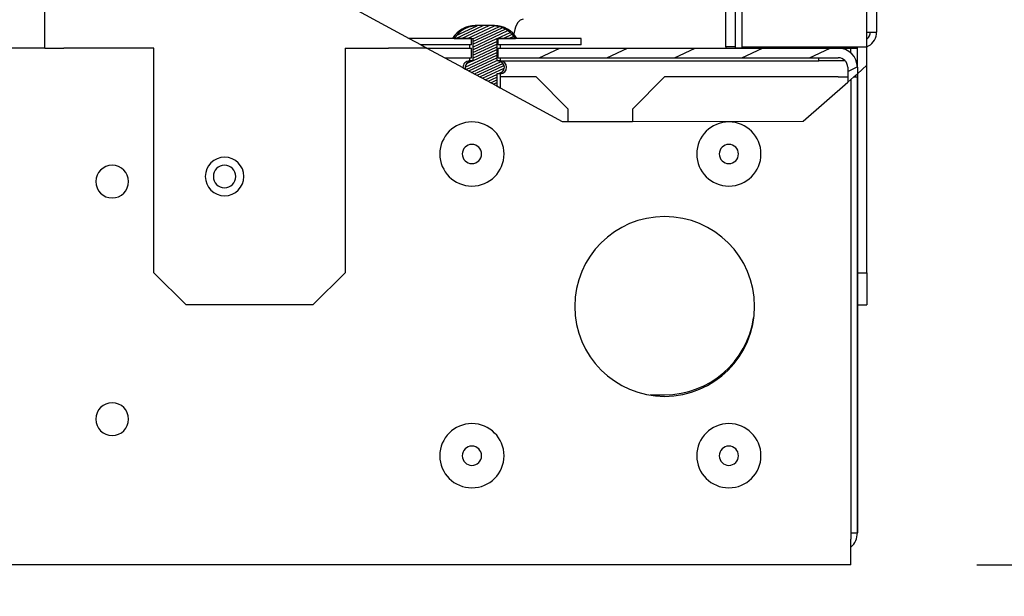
# Model space of a CAD drawing. Extents: x -156717 to 425753, y -51191 to 363295.
# Tile 294 of 502: x 139569 to 139870, y 108206 to 108383. Entities that reach past the tile are written whole.
import ezdxf

# ---------------------------------------------------------------- set-up
doc = ezdxf.new("R2010")
doc.units = 0
doc.header["$LTSCALE"] = 50
doc.layers.get('0').update_dxf_attribs({"linetype": 'CONTINUOUS'})
doc.layers.get('Defpoints').update_dxf_attribs({"linetype": 'CONTINUOUS'})
doc.layers.add('WL570---_TOEVOER', color=3, linetype='CONTINUOUS')
doc.styles.get("Standard").update_dxf_attribs({"font": 'ARIAL.TTF'})
doc.dimstyles.new('ISO-25', dxfattribs={"dimtxt": 2.5, "dimasz": 2.5, "dimexe": 1.25, "dimexo": 0.625, "dimtad": 1, "dimtih": 1, "dimdec": 4, "dimdsep": 46, "dimtxsty": 'Standard', "dimcen": 2.5, "dimadec": 0, "dimazin": 0, "dimtfac": 1, "dimtdec": 4, "dimtmove": 0, "dimatfit": 3, "dimfxl": 0, "dimtvp": 1, "dimtolj": 1, "dimtzin": 0, "dimarcsym": 0})

# ---------------------------------------------------------------- blocks, each defined once
blk = doc.blocks.new('*D166')
at = {"layer": 'Defpoints', "color": 0, "transparency": 16777216}
for p in [(139452.3, 109040.52), (139830.86, 108215.29), (140465.86, 108215.29)]:
    blk.add_point(p, dxfattribs=at)
at = {"layer": 'WL570---_TOEVOER', "color": 0, "lineweight": -2, "transparency": 16777216}
for p, q in [((139483.55, 109040.52), (140528.36, 109040.52)), ((140465.86, 108915.52), (140465.86, 108698.13)), ((140465.86, 108340.29), (140465.86, 108507.98)), ((139862.11, 108215.29), (140528.36, 108215.29))]:
    blk.add_line(p, q, dxfattribs=at)
at = {"layer": 'WL570---_TOEVOER', "color": 0, "transparency": 16777216}
for points in [[(140445.02, 108915.52), (140486.69, 108915.52), (140465.86, 109040.52)], [(140445.02, 108340.29), (140486.69, 108340.29), (140465.86, 108215.29)]]:
    blk.add_solid(points, dxfattribs=at)
at = {"layer": 'WL570---_TOEVOER', "color": 0, "transparency": 16777216, "insert": (140465.86, 108603.06), "char_height": 125, "attachment_point": 5}
blk.add_mtext('\\A1;825', dxfattribs=at)
blk = doc.blocks.new('*D167')
at = {"layer": 'Defpoints', "color": 0, "transparency": 16777216}
for p in [(139941.39, 108652.52), (139830.86, 108215.29), (140280.91, 108215.29)]:
    blk.add_point(p, dxfattribs=at)
at = {"layer": 'WL570---_TOEVOER', "color": 0, "lineweight": -2, "transparency": 16777216}
for p, q in [((139972.64, 108652.52), (140343.41, 108652.52)), ((140280.91, 108527.52), (140280.91, 108340.29)), ((139862.11, 108215.29), (140343.41, 108215.29)), ((140280.91, 108215.29), (140280.91, 107746.58))]:
    blk.add_line(p, q, dxfattribs=at)
at = {"layer": 'WL570---_TOEVOER', "color": 0, "transparency": 16777216}
for points in [[(140260.08, 108527.52), (140301.74, 108527.52), (140280.91, 108652.52)], [(140260.08, 108340.29), (140301.74, 108340.29), (140280.91, 108215.29)]]:
    blk.add_solid(points, dxfattribs=at)
at = {"layer": 'WL570---_TOEVOER', "color": 0, "transparency": 16777216, "insert": (140185.8, 107918.44), "char_height": 125, "attachment_point": 5, "rotation": 90}
blk.add_mtext('\\A1;437', dxfattribs=at)

msp = doc.modelspace()

# ---------------------------------------------------------------- linework, layer by layer
at = {"color": 3, "linetype": 'Continuous'}
for p, q in [((139828.39625, 108374.22938), (139828.39625, 108596.24328)), ((139831.35053, 108596.24328), (139831.35053, 108378.75927)), ((139576.29794, 108373.83548), (139576.29794, 108520.13858)), ((139828.39625, 108378.75927), (139828.88863, 108378.75927)), ((139828.88863, 108378.75927), (139829.38101, 108378.75927)), ((139829.38101, 108378.75927), (139831.35053, 108378.75927)), ((139576.29794, 108373.83548), (139497.51725, 108373.83548)), ((139576.29794, 108373.83548), (139579.25222, 108373.83548)), ((139579.25222, 108373.83548), (139582.2065, 108373.83548)), ((139609.77975, 108373.83548), (139582.2065, 108373.83548)), ((139609.77975, 108304.90235), (139609.77975, 108373.83548)), ((139668.3874, 108373.83548), (139668.3874, 108304.90235)), ((139668.3874, 108373.83548), (139672.56538, 108373.83548)), ((139672.56538, 108373.83548), (139673.7891, 108373.83548)), ((139673.7891, 108373.83548), (139681.66715, 108373.83548)), ((139693.48123, 108373.83548), (139681.66715, 108373.83548)), ((139789.99065, 108374.22938), (139791.96017, 108374.22938)), ((139791.96017, 108374.22938), (139821.50294, 108374.22938)), ((139819.53342, 108373.83548), (139821.50294, 108373.83548)), ((139821.50294, 108374.22938), (139825.44197, 108374.22938)), ((139821.50294, 108373.83548), (139825.44197, 108373.83548)), ((139825.44197, 108374.22938), (139827.08211, 108374.22938)), ((139827.08211, 108374.22938), (139828.39625, 108374.22938)), ((139828.39625, 108368.55912), (139828.39625, 108374.22938)), ((139825.44197, 108365.96441), (139825.44197, 108364.97265)), ((139828.39625, 108304.90235), (139828.39625, 108368.55912)), ((139823.47246, 108364.2346), (139823.47246, 108223.16736)), ((139824.31278, 108364.97265), (139825.44197, 108364.97265)), ((139825.44197, 108364.97265), (139825.44197, 108225.13688)), ((139825.44197, 108225.13688), (139825.44197, 108364.97265)), ((139609.77975, 108304.90235), (139619.62734, 108295.05476)), ((139658.53981, 108295.05476), (139668.3874, 108304.90235)), ((139828.39625, 108304.90235), (139828.39625, 108295.05476)), ((139658.53981, 108295.05476), (139619.62734, 108295.05476)), ((139761.86841, 108267.48151), (139766.35644, 108267.48151)), ((139823.47246, 108225.13688), (139825.44197, 108225.13688)), ((139823.47246, 108219.22833), (139823.47246, 108223.16736)), ((139823.47246, 108215.28929), (139823.47246, 108219.22833)), ((139823.47246, 108215.28929), (138621.72263, 108215.28929)), ((139823.47246, 108215.28929), (138621.72263, 108215.28929))]:
    msp.add_line(p, q, dxfattribs=at)
at = {"color": 7, "linetype": 'Continuous'}
for p, q in [((139789.99065, 108573.35379), (139789.99065, 108373.83548)), ((139655.85764, 108394.27067), (139688.04206, 108376.78976)), ((139785.06686, 108374.22938), (139785.06686, 108389.59162)), ((139788.02113, 108389.59162), (139788.02113, 108373.83548)), ((139721.2638, 108381.53007), (139720.62614, 108380.23262)), ((139722.09172, 108382.39422), (139721.2638, 108381.53007)), ((139723.02704, 108382.69831), (139722.09172, 108382.39422)), ((139703.29438, 108378.5438), (139702.4954, 108377.72649)), ((139704.13578, 108379.19415), (139703.29438, 108378.5438)), ((139705.09256, 108379.74759), (139704.13578, 108379.19415)), ((139706.23181, 108380.2099), (139705.09256, 108379.74759)), ((139706.82213, 108380.38038), (139706.23181, 108380.2099)), ((139707.82741, 108380.57983), (139706.82213, 108380.38038)), ((139708.66241, 108380.67259), (139707.82741, 108380.57983)), ((139708.48054, 108380.72879), (139708.25566, 108380.72879)), ((139708.48054, 108380.72879), (139708.25566, 108380.72879)), ((139709.12095, 108380.72879), (139708.48054, 108380.72879)), ((139709.12095, 108380.72879), (139708.48054, 108380.72879)), ((139709.50353, 108380.71571), (139708.66241, 108380.67259)), ((139710.07938, 108380.72879), (139709.12095, 108380.72879)), ((139710.07938, 108380.72879), (139709.12095, 108380.72879)), ((139710.34836, 108380.72785), (139709.50353, 108380.71571)), ((139711.20994, 108380.72879), (139710.07938, 108380.72879)), ((139711.20994, 108380.72879), (139710.07938, 108380.72879)), ((139711.20994, 108380.72879), (139710.34836, 108380.72785)), ((139712.34049, 108380.72879), (139711.20994, 108380.72879)), ((139712.34049, 108380.72879), (139711.20994, 108380.72879)), ((139712.07279, 108380.72784), (139711.20994, 108380.72879)), ((139712.91923, 108380.71562), (139712.07279, 108380.72784)), ((139713.29893, 108380.72879), (139712.34049, 108380.72879)), ((139713.29893, 108380.72879), (139712.34049, 108380.72879)), ((139713.76199, 108380.67223), (139712.91923, 108380.71562)), ((139713.93933, 108380.72879), (139713.29893, 108380.72879)), ((139713.93933, 108380.72879), (139713.29893, 108380.72879)), ((139714.59788, 108380.57903), (139713.76199, 108380.67223)), ((139714.16421, 108380.72879), (139713.93933, 108380.72879)), ((139714.16421, 108380.72879), (139713.93933, 108380.72879)), ((139715.6018, 108380.37935), (139714.59788, 108380.57903)), ((139716.19071, 108380.20904), (139715.6018, 108380.37935)), ((139717.32741, 108379.74754), (139716.19071, 108380.20904)), ((139718.28295, 108379.19492), (139717.32741, 108379.74754)), ((139719.12427, 108378.54488), (139718.28295, 108379.19492)), ((139719.92388, 108377.72719), (139719.12427, 108378.54488)), ((139720.15413, 108378.16624), (139720.14014, 108377.98499)), ((139720.40261, 108379.50175), (139720.15413, 108378.16624)), ((139720.62614, 108380.23262), (139720.40261, 108379.50175)), ((139701.36235, 108376.78976), (139688.04206, 108376.78976)), ((139688.04206, 108376.78976), (139691.66818, 108374.82024)), ((139707.14848, 108374.82024), (139691.66818, 108374.82024)), ((139691.66818, 108374.82024), (139693.48123, 108373.83548)), ((139701.81594, 108376.78976), (139701.36235, 108376.78976)), ((139702.4954, 108377.72649), (139701.81594, 108376.78976)), ((139701.81594, 108376.78976), (139707.14848, 108376.78976)), ((139707.14848, 108376.78976), (139701.81594, 108376.78976)), ((139706.48309, 108374.82024), (139706.48309, 108373.83548)), ((139706.48309, 108374.82024), (139706.48309, 108373.83548)), ((139707.14848, 108376.78976), (139707.52005, 108376.78976)), ((139707.14848, 108374.82024), (139707.14848, 108376.78976)), ((139707.52005, 108376.78976), (139707.52005, 108369.89644)), ((139714.89983, 108376.78976), (139715.2714, 108376.78976)), ((139714.89983, 108376.78976), (139714.89983, 108369.89644)), ((139715.2714, 108376.78976), (139715.93678, 108376.78976)), ((139720.60394, 108376.78976), (139715.2714, 108376.78976)), ((139715.2714, 108374.82024), (139715.2714, 108376.78976)), ((139740.7527, 108374.82024), (139715.2714, 108374.82024)), ((139715.93678, 108376.78976), (139720.60394, 108376.78976)), ((139715.93678, 108374.82024), (139715.93678, 108373.83548)), ((139715.93678, 108374.82024), (139715.93678, 108373.83548)), ((139720.60394, 108376.78976), (139719.92388, 108377.72719)), ((139721.05753, 108376.78976), (139720.60394, 108376.78976)), ((139740.7527, 108376.78976), (139721.05753, 108376.78976)), ((139740.7527, 108374.82024), (139740.7527, 108376.78976)), ((139693.48123, 108373.83548), (139707.14848, 108373.83548)), ((139693.48123, 108373.83548), (139698.9204, 108370.8812)), ((139707.14848, 108370.8812), (139707.14848, 108373.83548)), ((139715.2714, 108373.83548), (139788.02113, 108373.83548)), ((139715.2714, 108370.8812), (139715.2714, 108373.83548)), ((139788.02113, 108374.22938), (139785.06686, 108374.22938)), ((139785.06686, 108374.22938), (139785.06686, 108373.83548)), ((139788.02113, 108373.83548), (139789.99065, 108373.83548)), ((139789.99065, 108373.83548), (139788.02113, 108373.83548)), ((139789.99065, 108373.83548), (139819.53342, 108373.83548)), ((139823.47246, 108372.24097), (139823.47246, 108373.83548)), ((139825.44197, 108367.92693), (139825.44197, 108374.22938)), ((139698.9204, 108370.8812), (139707.14848, 108370.8812)), ((139698.9204, 108370.8812), (139704.52091, 108367.8393)), ((139705.82081, 108369.29282), (139705.36593, 108368.67613)), ((139706.51792, 108369.71864), (139705.82081, 108369.29282)), ((139706.48309, 108370.8812), (139706.48309, 108369.89644)), ((139706.48309, 108370.8812), (139706.48309, 108369.89644)), ((139706.76816, 108369.89644), (139706.48309, 108369.89644)), ((139706.74986, 108369.89644), (139706.48309, 108369.89644)), ((139707.52005, 108369.89644), (139706.51792, 108369.71864)), ((139707.52005, 108369.89644), (139706.74986, 108369.89644)), ((139707.52005, 108369.89644), (139706.76816, 108369.89644)), ((139715.67001, 108369.89644), (139714.89983, 108369.89644)), ((139715.65172, 108369.89644), (139714.89983, 108369.89644)), ((139715.90207, 108369.71859), (139714.89983, 108369.89644)), ((139715.2714, 108370.8812), (139819.53342, 108370.8812)), ((139715.93678, 108369.89644), (139715.65172, 108369.89644)), ((139715.93678, 108369.89644), (139715.67001, 108369.89644)), ((139716.59917, 108369.29272), (139715.90207, 108369.71859)), ((139715.93678, 108370.8812), (139715.93678, 108369.89644)), ((139715.93678, 108370.8812), (139715.93678, 108369.89644)), ((139715.93678, 108369.89644), (139813.62487, 108369.89644)), ((139717.05398, 108368.67606), (139716.59917, 108369.29272)), ((139813.62487, 108369.89644), (139813.62487, 108370.8812)), ((139821.72598, 108369.89644), (139813.62487, 108369.89644)), ((139704.52091, 108367.8393), (139705.31516, 108367.4079)), ((139705.36593, 108368.67613), (139705.20049, 108367.9267)), ((139705.20049, 108367.9267), (139705.31516, 108367.4079)), ((139705.31516, 108367.4079), (139714.89983, 108362.20201)), ((139714.89983, 108365.95741), (139715.90165, 108366.13509)), ((139715.67001, 108365.95741), (139714.89983, 108365.95741)), ((139714.89983, 108365.95741), (139714.89983, 108362.20201)), ((139715.93678, 108365.95741), (139715.67001, 108365.95741)), ((139715.90165, 108366.13509), (139716.59874, 108366.56074)), ((139715.93678, 108365.95741), (139715.93678, 108361.63879)), ((139715.93678, 108365.95741), (139715.93678, 108361.63879)), ((139716.59874, 108366.56074), (139717.05376, 108367.17732)), ((139717.05376, 108367.17732), (139717.21939, 108367.9267)), ((139717.21939, 108367.9267), (139717.05398, 108368.67606)), ((139822.4877, 108367.92693), (139822.4877, 108363.3697)), ((139824.31278, 108364.97265), (139825.44197, 108365.96441)), ((139825.44197, 108365.96441), (139828.39625, 108368.55912)), ((139825.44197, 108367.92693), (139825.44197, 108365.96441)), ((139726.96608, 108364.97265), (139715.93678, 108364.97265)), ((139736.81367, 108355.12506), (139726.96608, 108364.97265)), ((139766.35644, 108364.97265), (139756.50885, 108355.12506)), ((139819.53342, 108364.97265), (139766.35644, 108364.97265)), ((139808.8248, 108351.3697), (139822.4877, 108363.3697)), ((139819.53342, 108364.97265), (139822.4877, 108364.97265)), ((139822.4877, 108363.3697), (139823.47246, 108364.2346)), ((139823.47246, 108364.2346), (139824.31278, 108364.97265)), ((139714.89983, 108362.20201), (139715.93678, 108361.63879)), ((139715.93678, 108361.63879), (139734.9127, 108351.33205)), ((139736.81367, 108351.33302), (139736.81367, 108355.12506)), ((139756.50885, 108355.12506), (139756.50885, 108351.34305)), ((139734.9127, 108351.33205), (139736.81367, 108351.33302)), ((139736.81367, 108351.33302), (139756.50885, 108351.34305)), ((139756.50885, 108351.34305), (139808.8248, 108351.3697)), ((139825.44197, 108304.90235), (139828.39625, 108304.90235)), ((139825.44197, 108295.05476), (139828.39625, 108295.05476))]:
    msp.add_line(p, q, dxfattribs=at)
at = {"color": 2, "linetype": 'Continuous'}
for p, q in [((139702.31086, 108376.78976), (139710.75708, 108380.72829)), ((139702.48888, 108377.7175), (139708.84631, 108380.68201)), ((139704.12238, 108376.78976), (139712.55277, 108380.72091)), ((139705.93391, 108376.78976), (139714.16382, 108380.62743)), ((139707.52005, 108376.68466), (139715.49072, 108380.40144)), ((139707.52005, 108375.83993), (139716.56433, 108380.05735)), ((139707.52005, 108374.9952), (139717.49885, 108379.6484)), ((139707.52005, 108374.15048), (139718.30363, 108379.17894)), ((139714.99153, 108376.78976), (139718.98544, 108378.65215)), ((139716.80305, 108376.78976), (139719.57609, 108378.08285)), ((139707.52005, 108373.30575), (139714.89983, 108376.747)), ((139707.52005, 108372.46102), (139714.89983, 108375.90227)), ((139707.52005, 108371.61629), (139714.89983, 108375.05754)), ((139718.61457, 108376.78976), (139720.10108, 108377.48293)), ((139720.4261, 108376.78976), (139720.55898, 108376.85172)), ((139705.21864, 108368.00895), (139714.89983, 108372.52336)), ((139707.52005, 108370.77157), (139714.89983, 108374.21281)), ((139707.52005, 108369.92684), (139714.89983, 108373.36809)), ((139727.86509, 108370.8812), (139734.20055, 108373.83548)), ((139748.59966, 108370.8812), (139754.93512, 108373.83548)), ((139769.33423, 108370.8812), (139775.66969, 108373.83548)), ((139790.0688, 108370.8812), (139796.40426, 108373.83548)), ((139810.80337, 108370.8812), (139817.13883, 108373.83548)), ((139705.51197, 108367.301), (139714.89983, 108371.67863)), ((139705.64277, 108369.05145), (139707.41483, 108369.87778)), ((139706.34879, 108366.84649), (139714.89983, 108370.8339)), ((139707.13052, 108370.8812), (139707.14848, 108370.88958)), ((139707.1856, 108366.39197), (139714.89983, 108369.98918)), ((139708.02242, 108365.93746), (139716.00121, 108369.65803)), ((139708.85923, 108365.48295), (139716.70925, 108369.14347)), ((139709.69605, 108365.02843), (139717.09732, 108368.4797)), ((139710.53286, 108364.57392), (139717.16153, 108367.66492)), ((139711.36968, 108364.1194), (139714.89983, 108365.76554)), ((139715.56386, 108366.07518), (139716.57807, 108366.54811)), ((139822.4877, 108366.66101), (139825.4255, 108368.03093)), ((139712.20649, 108363.66489), (139714.89983, 108364.92081)), ((139713.0433, 108363.21037), (139714.89983, 108364.07608)), ((139713.88012, 108362.75586), (139714.89983, 108363.23136)), ((139714.71693, 108362.30134), (139714.89983, 108362.38663))]:
    msp.add_line(p, q, dxfattribs=at)
at = {"color": 7, "linetype": 'Continuous'}
for centre, radius, start, end in [((139708.25566, 108372.72763), 8.00117, 90, 149.4897626), ((139708.25566, 108372.72763), 8.00117, 90, 149.4897626), ((139714.16421, 108372.72763), 8.00117, 30.5102374, 90), ((139714.16421, 108372.72763), 8.00117, 30.5102374, 90), ((139826.42673, 108378.75927), 2.95428, 313.6717006, 0), ((139819.53342, 108367.92693), 5.90855, 0, 90), ((139706.48309, 108367.92693), 1.96952, 90, 182.5570648), ((139706.48309, 108367.92693), 1.96952, 90, 182.5570648), ((139715.93678, 108367.92693), 1.96952, 270, 90), ((139715.93678, 108367.92693), 1.96952, 270, 90), ((139819.53342, 108367.92693), 2.95428, 0, 90), ((139707.2709, 108341.33843), 9.84759, 0, 180), ((139786.05162, 108341.33843), 9.84759, 0, 180), ((139707.2709, 108341.33843), 2.95428, 0, 180), ((139786.05162, 108341.33843), 2.95428, 0, 180), ((139707.2709, 108341.33843), 9.84759, 180, 0), ((139707.2709, 108341.33843), 2.95428, 180, 0), ((139786.05162, 108341.33843), 9.84759, 180, 0), ((139786.05162, 108341.33843), 2.95428, 180, 0), ((139707.2709, 108248.77109), 9.84759, 0, 180), ((139786.05162, 108248.77109), 9.84759, 0, 180), ((139707.2709, 108248.77109), 2.95428, 0, 180), ((139786.05162, 108248.77109), 2.95428, 0, 180), ((139707.2709, 108248.77109), 9.84759, 180, 0), ((139707.2709, 108248.77109), 2.95428, 180, 0), ((139786.05162, 108248.77109), 9.84759, 180, 0), ((139786.05162, 108248.77109), 2.95428, 180, 0)]:
    msp.add_arc(centre, radius, start, end, dxfattribs=at)
at = {"color": 3, "linetype": 'Continuous'}
for centre, radius, start, end in [((139826.42673, 108378.75927), 4.92379, 300, 0), ((139826.42673, 108378.75927), 4.92379, 294.008278, 300), ((139631.44446, 108334.44512), 5.90855, 90, 270), ((139631.44446, 108334.44512), 5.90855, 270, 90), ((139596.9779, 108332.86951), 5.02227, 0, 180), ((139631.44446, 108334.44512), 3.44666, 90, 270), ((139631.44446, 108334.44512), 3.44666, 270, 90), ((139596.9779, 108332.86951), 5.02227, 180, 0), ((139766.35644, 108294.56239), 27.57325, 0, 180), ((139766.35644, 108294.56239), 27.57325, 180, 0), ((139766.35644, 108295.05476), 27.57325, 270, 351.7558765), ((139596.9779, 108259.99735), 5.02227, 0, 180), ((139596.9779, 108259.99735), 5.02227, 180, 0), ((139819.53342, 108225.13688), 5.90855, 311.9496262, 0)]:
    msp.add_arc(centre, radius, start, end, dxfattribs=at)

# ---------------------------------------------------------------- dimensions: what is measured, and where the dimension line sits
at = {"layer": 'WL570---_TOEVOER'}
for base, p1, picture, middle in [((140465.85516, 108215.28929), (139452.29913, 109040.51728), '*D166', (140465.85516, 108603.05597)), ((140280.91145, 108215.28929), (139941.38749, 108652.52226), '*D167', (140280.91145, 107918.43561))]:
    dim = msp.add_linear_dim(base=base, p1=p1, p2=(139830.85815, 108215.28929), angle=270, dimstyle='ISO-25', override={"dimscale": 50, "dimdec": 0}, dxfattribs=at)
    dim.commit()
    dim.dimension.update_dxf_attribs({"geometry": picture, "text_midpoint": middle, "dimtype": 160})

doc.saveas('drawing.dxf')
